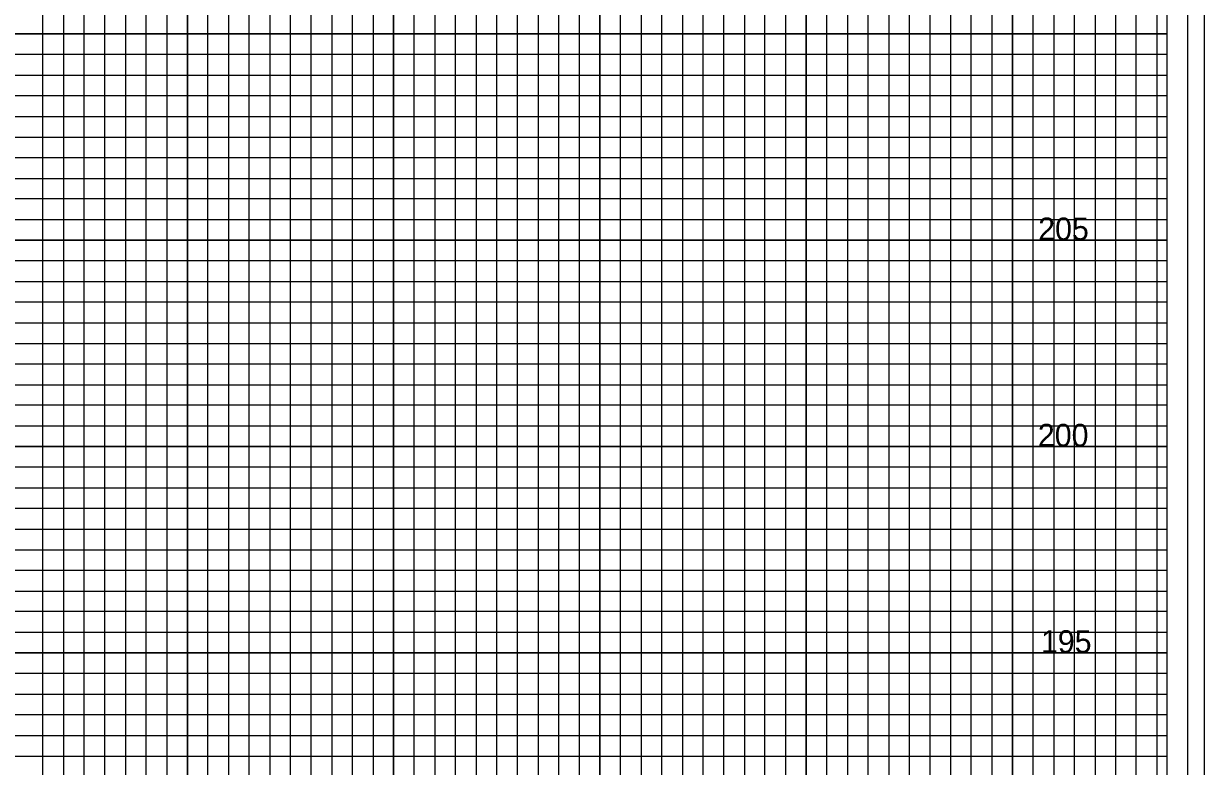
# Model space of a CAD drawing. Extents: x -4 to 103, y -2 to 6583.
# Drawn here: x 74.78 to 103.4, y 1590.4 to 1608.4 of the extents above; entities that cross this region are included whole.
import ezdxf

# ---------------------------------------------------------------- set-up
doc = ezdxf.new("R2010")
doc.units = 0
for name, color, linetype in [('Prop XS Elevation Labels', 7, 'Continuous'), ('Sheet Cross Section CELL', 7, 'Continuous'), ('Sheet Cross Section Grid Major CELL', 7, 'Continuous'), ('Sheet Cross Section Grid Middle CELL', 7, 'Continuous'), ('Sheet DOT Grid CELL', 7, 'Continuous'), ('Sheet Plot Border Inside CELL', 7, 'Continuous'), ('Sheet Plot Border Outside CELL', 7, 'Continuous')]:
    doc.layers.add(name, color=color, linetype=linetype)

msp = doc.modelspace()

# ---------------------------------------------------------------- linework, layer by layer
at = {"layer": 'Sheet Cross Section CELL'}
msp.add_lwpolyline([(102.5, 1623.15), (0, 1623.15), (0, 1558.15), (102.5, 1558.15)], close=True, dxfattribs=at)
at = {"layer": 'Sheet Cross Section Grid Major CELL'}
for points in [[(91.25, 1558.15), (91.25, 1621.575), (93.75, 1621.575), (93.75, 1558.15)], [(96.25, 1558.15), (96.25, 1621.575), (98.75, 1621.575), (98.75, 1558.15)], [(101.25, 1558.15), (101.25, 1621.575)], [(76.25, 1558.15), (76.25, 1620.15), (78.75, 1620.15), (78.75, 1558.15)], [(81.25, 1558.15), (81.25, 1620.15), (83.75, 1620.15), (83.75, 1558.15)], [(86.25, 1558.15), (86.25, 1620.15), (88.75, 1620.15), (88.75, 1558.15)], [(0, 1605.65), (102.5, 1605.65), (102.5, 1608.15), (0, 1608.15)], [(0, 1600.65), (102.5, 1600.65), (102.5, 1603.15), (0, 1603.15)], [(0, 1595.65), (102.5, 1595.65), (102.5, 1598.15), (0, 1598.15)], [(0, 1590.65), (102.5, 1590.65), (102.5, 1593.15), (0, 1593.15)]]:
    msp.add_lwpolyline(points, dxfattribs=at)
at = {"layer": 'Sheet Cross Section Grid Middle CELL'}
for points in [[(90.25, 1558.15), (90.25, 1621.575), (90.75, 1621.575), (90.75, 1558.15)], [(91.75, 1558.15), (91.75, 1621.575), (92.25, 1621.575), (92.25, 1558.15)], [(92.75, 1558.15), (92.75, 1621.575), (93.25, 1621.575), (93.25, 1558.15)], [(94.25, 1558.15), (94.25, 1621.575), (94.75, 1621.575), (94.75, 1558.15)], [(95.25, 1558.15), (95.25, 1621.575), (95.75, 1621.575), (95.75, 1558.15)], [(96.75, 1558.15), (96.75, 1621.575), (97.25, 1621.575), (97.25, 1558.15)], [(97.75, 1558.15), (97.75, 1621.575), (98.25, 1621.575), (98.25, 1558.15)], [(99.25, 1558.15), (99.25, 1621.575), (99.75, 1621.575), (99.75, 1558.15)], [(100.25, 1558.15), (100.25, 1621.575)], [(100.25, 1621.575), (100.75, 1621.575), (100.75, 1558.15), (101.75, 1558.15), (101.75, 1621.575), (102.25, 1621.575), (102.25, 1558.15)], [(75.25, 1558.15), (75.25, 1620.15), (75.75, 1620.15), (75.75, 1558.15)], [(76.75, 1558.15), (76.75, 1620.15), (77.25, 1620.15), (77.25, 1558.15)], [(77.75, 1558.15), (77.75, 1620.15), (78.25, 1620.15), (78.25, 1558.15)], [(79.25, 1558.15), (79.25, 1620.15), (79.75, 1620.15), (79.75, 1558.15)], [(80.25, 1558.15), (80.25, 1620.15), (80.75, 1620.15), (80.75, 1558.15)], [(81.75, 1558.15), (81.75, 1620.15), (82.25, 1620.15), (82.25, 1558.15)], [(82.75, 1558.15), (82.75, 1620.15), (83.25, 1620.15), (83.25, 1558.15)], [(84.25, 1558.15), (84.25, 1620.15), (84.75, 1620.15), (84.75, 1558.15)], [(85.25, 1558.15), (85.25, 1620.15), (85.75, 1620.15), (85.75, 1558.15)], [(86.75, 1558.15), (86.75, 1620.15), (87.25, 1620.15), (87.25, 1558.15)], [(87.75, 1558.15), (87.75, 1620.15), (88.25, 1620.15), (88.25, 1558.15)], [(89.25, 1558.15), (89.25, 1620.15), (89.75, 1620.15), (89.75, 1558.15)], [(0, 1607.15), (102.5, 1607.15), (102.5, 1607.65), (0, 1607.65)], [(0, 1606.15), (102.5, 1606.15), (102.5, 1606.65), (0, 1606.65)], [(0, 1604.65), (102.5, 1604.65), (102.5, 1605.15), (0, 1605.15)], [(0, 1603.65), (102.5, 1603.65), (102.5, 1604.15), (0, 1604.15)], [(0, 1602.15), (102.5, 1602.15), (102.5, 1602.65), (0, 1602.65)], [(0, 1601.15), (102.5, 1601.15), (102.5, 1601.65), (0, 1601.65)], [(0, 1599.65), (102.5, 1599.65), (102.5, 1600.15), (0, 1600.15)], [(0, 1598.65), (102.5, 1598.65), (102.5, 1599.15), (0, 1599.15)], [(0, 1597.15), (102.5, 1597.15), (102.5, 1597.65), (0, 1597.65)], [(0, 1596.15), (102.5, 1596.15), (102.5, 1596.65), (0, 1596.65)], [(0, 1594.65), (102.5, 1594.65), (102.5, 1595.15), (0, 1595.15)], [(0, 1593.65), (102.5, 1593.65), (102.5, 1594.15), (0, 1594.15)], [(0, 1592.15), (102.5, 1592.15), (102.5, 1592.65), (0, 1592.65)], [(0, 1591.15), (102.5, 1591.15), (102.5, 1591.65), (0, 1591.65)]]:
    msp.add_lwpolyline(points, dxfattribs=at)
at = {"layer": 'Sheet DOT Grid CELL'}
for p, q in [((91.25, 1558.15), (91.25, 1621.575)), ((93.75, 1558.15), (93.75, 1621.575)), ((96.25, 1558.15), (96.25, 1621.575)), ((98.75, 1558.15), (98.75, 1621.575)), ((101.25, 1558.15), (101.25, 1621.575)), ((76.25, 1558.15), (76.25, 1620.15)), ((78.75, 1558.15), (78.75, 1620.15)), ((81.25, 1558.15), (81.25, 1620.15)), ((83.75, 1558.15), (83.75, 1620.15)), ((86.25, 1558.15), (86.25, 1620.15)), ((88.75, 1558.15), (88.75, 1620.15)), ((0, 1608.15), (102.5, 1608.15)), ((0, 1605.65), (102.5, 1605.65)), ((0, 1603.15), (102.5, 1603.15)), ((0, 1600.65), (102.5, 1600.65)), ((0, 1598.15), (102.5, 1598.15)), ((0, 1595.65), (102.5, 1595.65)), ((0, 1593.15), (102.5, 1593.15)), ((0, 1590.65), (102.5, 1590.65))]:
    msp.add_line(p, q, dxfattribs=at)
at = {"layer": 'Sheet Plot Border Inside CELL'}
msp.add_lwpolyline([(103, 1624.15), (-2.8, 1624.15), (-2.8, 1557.15), (103, 1557.15)], close=True, dxfattribs=at)
at = {"layer": 'Sheet Plot Border Outside CELL'}
msp.add_lwpolyline([(103.4, 1625.55), (-3.5, 1625.55), (-3.5, 1555.725), (103.4, 1555.725)], close=True, dxfattribs=at)

# ---------------------------------------------------------------- texts
at = {"layer": 'Prop XS Elevation Labels'}
for s, p in [('205', (99.372, 1603.15)), ('200', (99.364, 1598.15)), ('195', (99.438, 1593.15))]:
    msp.add_text(s, height=0.55, dxfattribs=at).set_placement(p)

doc.saveas('drawing.dxf')
